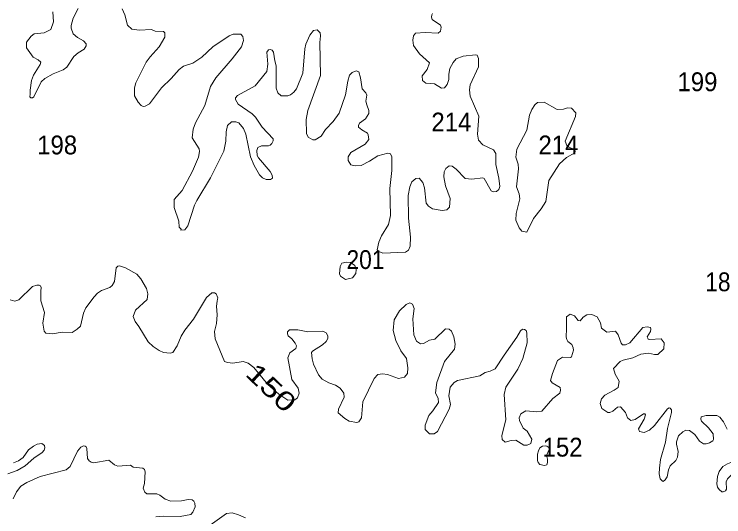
# Model space of a CAD drawing. Extents: x 499.9 to 555.3, y 9281.5 to 9336.8.
# Drawn here: x 518.06 to 524.08, y 9306.21 to 9310.48 of the extents above; entities that cross this region are included whole.
import ezdxf
from ezdxf.enums import TextEntityAlignment as Align

# ---------------------------------------------------------------- set-up
doc = ezdxf.new("R2010")
doc.units = 0
doc.header["$LTSCALE"] = 0.064
doc.layers.add('2', color=7, linetype='Continuous', lineweight=13)
doc.layers.add('21', color=7, linetype='Continuous')
doc.layers.add('61', color=7, linetype='Continuous')

msp = doc.modelspace()

# ---------------------------------------------------------------- linework, layer by layer
at = {"layer": '2'}
for points in [[(518.3882, 9310.4951), (518.3945, 9310.41), (518.3731, 9310.3456), (518.3149, 9310.317), (518.2301, 9310.3099), (518.2063, 9310.2908), (518.1659, 9310.2394), (518.1655, 9310.1902), (518.2218, 9310.1113), (518.2649, 9310.0895), (518.2874, 9310.0693), (518.2814, 9310.0479), (518.226, 9309.9571), (518.2071, 9309.9133), (518.1957, 9309.8306), (518.1955, 9309.7958), (518.195, 9309.774), (518.2035, 9309.766), (518.2166, 9309.7657), (518.2267, 9309.7747), (518.2908, 9309.9024), (518.3202, 9309.9296), (518.3931, 9309.9701), (518.4773, 9310.0035), (518.5077, 9310.0261), (518.5671, 9310.1168), (518.6047, 9310.1481), (518.6554, 9310.1786), (518.671, 9310.2064), (518.6707, 9310.2252), (518.6492, 9310.2498), (518.5979, 9310.2783), (518.5623, 9310.3085), (518.5443, 9310.3582), (518.5444, 9310.3812), (518.5621, 9310.4417), (518.6032, 9310.5246)], [(518.9789, 9310.5213), (519.0006, 9310.4703), (519.0242, 9310.3823), (519.0588, 9310.3478), (519.1217, 9310.3408), (519.2272, 9310.3455), (519.259, 9310.3311), (519.328, 9310.3279), (519.3399, 9310.3182), (519.3397, 9310.2803), (519.2917, 9310.1986), (519.2148, 9310.1153), (519.1813, 9310.0693), (519.0946, 9309.8928), (519.0822, 9309.8514), (519.0808, 9309.7837), (519.114, 9309.7297), (519.1388, 9309.7018), (519.1563, 9309.6934), (519.1738, 9309.6947), (519.2099, 9309.7159), (519.3119, 9309.8511), (519.3945, 9309.9307), (519.462, 9310.0075), (519.4985, 9310.0346), (519.5787, 9310.0592), (519.6551, 9310.11), (519.7465, 9310.1979), (519.8858, 9310.2921), (519.9201, 9310.3073), (519.9834, 9310.3051), (520.0017, 9310.2857), (520.0071, 9310.2514), (519.9891, 9310.1992), (519.9118, 9310.0979), (519.7724, 9309.9343), (519.7283, 9309.8615), (519.6792, 9309.7001), (519.6013, 9309.5537), (519.5791, 9309.4996), (519.5725, 9309.4266), (519.6303, 9309.3312), (519.6339, 9309.3108), (519.6248, 9309.2602), (519.5736, 9309.1416), (519.4868, 9308.9775), (519.4189, 9308.9018), (519.4196, 9308.8336), (519.4576, 9308.7189), (519.4607, 9308.6662), (519.4776, 9308.6494), (519.4745, 9308.6414), (519.5085, 9308.6446), (519.5339, 9308.6776), (519.5915, 9308.8526), (519.6102, 9308.8933), (519.7287, 9309.0857), (519.841, 9309.3135), (519.8587, 9309.3962), (519.8589, 9309.4765), (519.8709, 9309.53), (519.9066, 9309.5608), (519.9432, 9309.5611), (519.9669, 9309.5528), (520.0083, 9309.5051), (520.0259, 9309.4574), (520.0677, 9309.2657), (520.0988, 9309.1907), (520.1428, 9309.1105), (520.1677, 9309.0851), (520.1995, 9309.0724), (520.2375, 9309.071), (520.2539, 9309.0841), (520.2502, 9309.109), (520.2344, 9309.1391), (520.1338, 9309.2559), (520.1231, 9309.2767), (520.1201, 9309.3194), (520.1303, 9309.3431), (520.1597, 9309.3585), (520.2209, 9309.3589), (520.2333, 9309.3646), (520.2481, 9309.3767), (520.2592, 9309.3995), (520.2593, 9309.4182), (520.1672, 9309.5164), (520.1087, 9309.6007), (520.0813, 9309.6296), (519.9624, 9309.7106), (519.9403, 9309.7503), (519.9402, 9309.7655), (519.9576, 9309.7845)], [(521.7528, 9309.188), (521.7788, 9309.1848), (521.814, 9309.1607), (521.8889, 9309.0813), (521.9459, 9309.0756), (522.0381, 9309.0862), (522.0494, 9309.0792), (522.109, 9308.9743), (522.1284, 9308.9674), (522.1562, 9308.969), (522.1738, 9308.9867), (522.1824, 9309.0118), (522.1762, 9309.0843), (522.1506, 9309.2004), (522.1507, 9309.2921), (522.1282, 9309.3236), (522.0394, 9309.3653), (522.0017, 9309.4068), (521.9948, 9309.4559), (522.0051, 9309.6107), (521.9312, 9309.779), (521.9246, 9309.8323), (521.9317, 9309.8762), (522.0025, 9310.0289), (522.0026, 9310.0996), (521.9912, 9310.1273), (521.977, 9310.1321), (521.873, 9310.1193), (521.8121, 9310.0958), (521.7859, 9310.0647), (521.7593, 9310.0145), (521.7497, 9309.966), (521.7508, 9309.9215), (521.7351, 9309.8777), (521.7143, 9309.8494), (521.6878, 9309.8482), (521.6294, 9309.8839), (521.5558, 9309.8898), (521.5273, 9309.914), (521.5239, 9309.9522), (521.5652, 9310.0057), (521.5852, 9310.0637), (521.5014, 9310.1387), (521.4502, 9310.2088), (521.4446, 9310.2558), (521.4507, 9310.2913), (521.4672, 9310.3136), (521.5483, 9310.3216), (521.6605, 9310.3153), (521.6807, 9310.333), (521.6864, 9310.3657), (521.6791, 9310.3835), (521.6097, 9310.4308), (521.6025, 9310.4506), (521.6065, 9310.4704), (521.6127, 9310.4833)], [(520.2185, 9310.1725), (520.2345, 9310.1761), (520.2495, 9310.1716), (520.2614, 9310.1549), (520.2722, 9310.0791), (520.2852, 9310.0367), (520.2853, 9309.8466), (520.2996, 9309.8084), (520.3258, 9309.7824), (520.3827, 9309.7822), (520.4057, 9309.7914), (520.4359, 9309.8151), (520.4575, 9309.8418), (520.5112, 9309.9754), (520.5272, 9310.1825), (520.5372, 9310.2221), (520.5719, 9310.2978), (520.6023, 9310.339), (520.6338, 9310.3437), (520.6572, 9310.3189), (520.6623, 9310.2922), (520.6547, 9310.2349), (520.6609, 9309.9553), (520.5542, 9309.6573), (520.5401, 9309.5816), (520.5418, 9309.4627), (520.557, 9309.4324), (520.5948, 9309.4098), (520.6169, 9309.4092), (520.6671, 9309.4402), (520.7024, 9309.4956), (520.7682, 9309.5651), (520.8181, 9309.6351), (520.8742, 9309.7916), (520.8918, 9309.9062), (520.9063, 9309.9571), (520.9291, 9309.9797), (520.9649, 9309.9961), (520.9854, 9309.9872), (521.0012, 9309.9366), (521.0145, 9309.8411), (521.0446, 9309.8081), (521.054, 9309.7875), (521.0472, 9309.7364), (521.0542, 9309.7063), (521.0715, 9309.6569), (521.0712, 9309.6326), (521.0428, 9309.5864), (520.9934, 9309.5506), (520.9846, 9309.5302), (520.9843, 9309.516), (521.0106, 9309.4929), (521.0601, 9309.4651), (521.0662, 9309.4503), (521.0715, 9309.4127), (521.0396, 9309.3731), (520.919, 9309.3013), (520.8968, 9309.2632), (520.8952, 9309.2332), (520.9197, 9309.1964), (520.9546, 9309.1885), (521.0067, 9309.1915), (521.0779, 9309.2267), (521.1481, 9309.274), (521.2339, 9309.295), (521.2553, 9309.2904), (521.2672, 9309.2655), (521.2657, 9309.1488), (521.2499, 9308.9967), (521.2562, 9308.7667), (521.2371, 9308.6904), (521.1792, 9308.5924), (521.1556, 9308.5405), (521.1421, 9308.4746), (521.1561, 9308.4612), (521.1912, 9308.4452), (521.3828, 9308.4533), (521.4087, 9308.4724), (521.4233, 9308.5064), (521.4253, 9308.5834), (521.4091, 9308.7444), (521.4043, 9308.9354), (521.4181, 9309.0101), (521.4375, 9309.0515), (521.4709, 9309.0808), (521.4989, 9309.0832), (521.5302, 9309.0463), (521.5425, 9308.9998), (521.5582, 9308.8707), (521.5768, 9308.8459), (521.6115, 9308.8217), (521.6938, 9308.8098), (521.7329, 9308.8145), (521.756, 9308.8364), (521.7624, 9308.9095)], [(519.9576, 9309.7845), (520.1065, 9309.8676), (520.2061, 9309.9905), (520.2153, 9310.0527), (520.2061, 9310.1537), (520.2185, 9310.1725)], [(521.7624, 9308.9095), (521.7234, 9309.0182), (521.7087, 9309.0946), (521.7101, 9309.1365), (521.7236, 9309.1654), (521.7528, 9309.188)], [(518.0269, 9308.0484), (518.0662, 9308.0394), (518.1013, 9308.0484), (518.2164, 9308.1617), (518.2534, 9308.1746), (518.2726, 9308.1742), (518.2836, 9308.168), (518.2908, 9308.1543), (518.2862, 9308.1237), (518.2866, 9308.0402), (518.3181, 9307.9423), (518.3055, 9307.8509), (518.3151, 9307.7826), (518.3289, 9307.7663), (518.385, 9307.7609), (518.4671, 9307.775), (518.5544, 9307.7725), (518.5967, 9307.7991), (518.6234, 9307.8246), (518.6489, 9307.9357), (518.6704, 9307.9811), (518.7389, 9308.0749), (518.7687, 9308.1061), (518.8033, 9308.1284), (518.872, 9308.1556), (518.8918, 9308.1705), (518.9136, 9308.2046), (518.9261, 9308.3204), (518.9416, 9308.3363), (518.9556, 9308.3397), (519.005, 9308.3213), (519.1012, 9308.2668), (519.1357, 9308.2272), (519.1845, 9308.1447), (519.1965, 9308.1013), (519.19, 9308.0522), (519.0918, 9307.9628), (519.0699, 9307.9072), (519.0867, 9307.8667), (519.1187, 9307.8245), (519.1974, 9307.6918), (519.2398, 9307.6527), (519.2907, 9307.6192), (519.3297, 9307.602), (519.3842, 9307.5953), (519.4087, 9307.6023), (519.4446, 9307.6583), (519.4797, 9307.741), (519.5098, 9307.7919), (519.5834, 9307.8851), (519.6934, 9308.0696), (519.7158, 9308.0903), (519.7394, 9308.108), (519.7626, 9308.1103), (519.7745, 9308.1005), (519.7886, 9308.0661), (519.7869, 9308.0557), (519.7853, 9308.037), (519.7793, 9307.9947), (519.7839, 9307.9231), (519.7794, 9307.8494), (519.7602, 9307.7819), (519.7674, 9307.7172), (519.8459, 9307.5261), (519.871, 9307.516), (519.9168, 9307.5126)], [(520.3064, 9307.2479), (520.3838, 9307.1982), (520.4442, 9307.2), (520.465, 9307.2167), (520.4793, 9307.2579), (520.4705, 9307.2982), (520.4183, 9307.372), (520.3842, 9307.5572), (520.3998, 9307.6008), (520.4506, 9307.637), (520.4569, 9307.6598), (520.4461, 9307.6829), (520.4163, 9307.7187), (520.3859, 9307.7433), (520.3801, 9307.7598), (520.381, 9307.7779), (520.3981, 9307.7946), (520.4693, 9307.7958), (520.5535, 9307.7768), (520.6798, 9307.7831), (520.7104, 9307.768), (520.7232, 9307.7444), (520.7243, 9307.7202), (520.7078, 9307.6946), (520.6769, 9307.666), (520.5937, 9307.6148), (520.5856, 9307.6023), (520.5894, 9307.5475), (520.6003, 9307.5038), (520.6452, 9307.4125), (520.6744, 9307.377), (520.7304, 9307.3458), (520.7882, 9307.3259), (520.8286, 9307.2988), (520.8591, 9307.2561), (520.8612, 9307.2223), (520.8126, 9307.1217), (520.8121, 9307.0904), (520.8664, 9307.0422), (520.9055, 9307.018), (520.9706, 9307.0065), (520.9864, 9307.0126), (521.0081, 9307.046), (521.0213, 9307.1842), (521.1175, 9307.3813), (521.1468, 9307.414), (521.1887, 9307.4201), (521.2289, 9307.4141), (521.3219, 9307.3824), (521.3753, 9307.3919), (521.3988, 9307.4229), (521.4024, 9307.4714), (521.3903, 9307.5505), (521.3435, 9307.6176), (521.3005, 9307.7043), (521.279, 9307.7892), (521.285, 9307.8799), (521.3316, 9307.9551), (521.3885, 9308.0106), (521.4192, 9308.0229), (521.4426, 9308.0115), (521.4564, 9307.9748), (521.4441, 9307.8881), (521.4523, 9307.7537), (521.4768, 9307.6998), (521.5095, 9307.6754), (521.5341, 9307.6782), (521.586, 9307.7067), (521.6327, 9307.7155), (521.7226, 9307.8022), (521.7535, 9307.801), (521.7728, 9307.7833), (521.794, 9307.7352), (521.804, 9307.673), (521.7973, 9307.6295), (521.7144, 9307.5246), (521.6492, 9307.3463), (521.6368, 9307.2587), (521.6588, 9307.2125), (521.6629, 9307.1786), (521.6156, 9307.1068), (521.5807, 9307.0662), (521.5493, 9306.9849), (521.5498, 9306.9479), (521.5855, 9306.9113), (521.6262, 9306.9126), (521.6544, 9306.9306), (521.7528, 9307.121), (521.7656, 9307.16), (521.7498, 9307.234), (521.7625, 9307.3069), (521.7968, 9307.3464), (521.823, 9307.3638), (522.0146, 9307.4042), (522.0584, 9307.4312)], [(522.3599, 9307.7877), (522.3761, 9307.7998), (522.3934, 9307.7988), (522.4074, 9307.7905), (522.4124, 9307.7702), (522.4162, 9307.6837), (522.3782, 9307.5507), (522.3364, 9307.4612), (522.2344, 9307.3069), (522.2192, 9307.2444), (522.2334, 9307.0295), (522.2001, 9306.8965), (522.202, 9306.8621), (522.2298, 9306.8415), (522.2796, 9306.8551), (522.3185, 9306.8582), (522.3864, 9306.8153), (522.4164, 9306.8139), (522.4469, 9306.8303), (522.4558, 9306.8654), (522.4144, 9306.933), (522.3825, 9306.9597), (522.3489, 9307.0237), (522.3483, 9307.0467), (522.361, 9307.0826), (522.4031, 9307.1056), (522.4969, 9307.0988), (522.5386, 9307.1038), (522.6321, 9307.2109), (522.6923, 9307.2566), (522.6979, 9307.2827), (522.6943, 9307.3042), (522.6267, 9307.344), (522.6142, 9307.3637), (522.6295, 9307.4227), (522.673, 9307.5346), (522.7155, 9307.562), (522.7821, 9307.5594), (522.7908, 9307.5668), (522.8092, 9307.6211), (522.8056, 9307.6423), (522.7941, 9307.6699), (522.7593, 9307.6966), (522.7529, 9307.7134), (522.7453, 9307.7328), (522.7463, 9307.7556), (522.7492, 9307.7849), (522.7494, 9307.9047), (522.7809, 9307.9268), (522.8167, 9307.9138), (522.8483, 9307.8749), (522.8654, 9307.8724), (522.8914, 9307.9013), (522.9228, 9307.9221), (522.9631, 9307.9246), (523.0093, 9307.9045), (523.037, 9307.8531), (523.0456, 9307.8101), (523.0929, 9307.7738), (523.1644, 9307.784), (523.1885, 9307.7536), (523.2142, 9307.6826), (523.2253, 9307.6674), (523.2488, 9307.6672), (523.2874, 9307.6834), (523.3968, 9307.8136), (523.4352, 9307.8196), (523.4612, 9307.8149), (523.465, 9307.8003), (523.4624, 9307.7798), (523.4353, 9307.7362), (523.4388, 9307.7234), (523.4436, 9307.7168), (523.4541, 9307.7131), (523.5535, 9307.7177), (523.5794, 9307.6833), (523.5758, 9307.6325), (523.5238, 9307.585), (523.4964, 9307.5843), (523.4461, 9307.5969), (523.3811, 9307.5893), (523.3125, 9307.5557), (523.2291, 9307.5377), (523.2043, 9307.5251), (523.1475, 9307.4672), (523.1615, 9307.4171), (523.1976, 9307.3588), (523.1872, 9307.3057), (523.1549, 9307.2818), (523.0741, 9307.2406), (523.045, 9307.2093), (523.0339, 9307.1686), (523.049, 9307.1269), (523.1009, 9307.0926), (523.1166, 9307.093)], [(522.0584, 9307.4312), (522.1022, 9307.4424), (522.1441, 9307.4633), (522.2189, 9307.581), (522.3273, 9307.7327), (522.3599, 9307.7877)], [(519.9168, 9307.5126), (520.0047, 9307.5268), (520.0466, 9307.5125), (520.0959, 9307.4742), (520.2148, 9307.33), (520.3064, 9307.2479)], [(523.1166, 9307.093), (523.1422, 9307.1052), (523.1825, 9307.1393), (523.2079, 9307.1395), (523.2503, 9307.0924), (523.2665, 9307.0464)], [(523.2665, 9307.0464), (523.2955, 9307.026), (523.3316, 9307.0337), (523.4023, 9307.0821), (523.4153, 9307.0804), (523.4188, 9307.0714), (523.4091, 9307.036), (523.3606, 9306.9548), (523.3674, 9306.93), (523.4098, 9306.9223), (523.4533, 9306.9419), (523.4955, 9306.9826), (523.6073, 9307.1225), (523.6196, 9307.1309), (523.6303, 9307.13), (523.6412, 9307.1152), (523.6412, 9307.1031), (523.6396, 9307.0915), (523.6055, 9306.9563), (523.5896, 9306.8417), (523.5466, 9306.6921), (523.5374, 9306.6205), (523.5365, 9306.5713), (523.5449, 9306.5303), (523.56, 9306.5124), (523.569, 9306.5072), (523.5858, 9306.5198), (523.6026, 9306.5471), (523.6142, 9306.6049), (523.6285, 9306.6385), (523.6761, 9306.6857), (523.6908, 9306.713), (523.6961, 9306.7602), (523.6835, 9306.8222), (523.6824, 9306.8428), (523.6995, 9306.8933), (523.7376, 9306.9287), (523.763, 9306.9424), (523.793, 9306.9392), (523.8392, 9306.9044), (523.8777, 9306.849), (523.9126, 9306.826), (523.9355, 9306.8253), (523.9618, 9306.8354), (523.9902, 9306.8522), (523.9961, 9306.8645), (523.9934, 9306.9108), (523.9554, 9306.9634), (523.8958, 9307.0203), (523.8883, 9307.0368), (523.8922, 9307.0548), (523.9351, 9307.067), (524.0253, 9307.0669), (524.0499, 9307.0534), (524.0823, 9307.0134), (524.1116, 9306.9507)], [(518.0079, 9306.5725), (518.0874, 9306.5991), (518.1555, 9306.6383), (518.2281, 9306.7054), (518.2987, 9306.7538), (518.3154, 9306.7714), (518.3217, 9306.7919), (518.3178, 9306.812), (518.2958, 9306.8293), (518.2564, 9306.8236), (518.2238, 9306.807), (518.1836, 9306.7745), (518.1367, 9306.7107), (518.0969, 9306.6819), (518.054, 9306.6659)], [(519.3439, 9306.3568), (519.2974, 9306.3914), (519.2706, 9306.4014), (519.1859, 9306.402), (519.171, 9306.4167), (519.1565, 9306.4495), (519.1677, 9306.4885), (519.1726, 9306.5888), (519.1667, 9306.6078), (519.1542, 9306.6191), (519.0711, 9306.6294), (519.0485, 9306.6449), (518.9415, 9306.636), (518.9127, 9306.6483), (518.8649, 9306.6863), (518.7367, 9306.665), (518.7144, 9306.6705), (518.6978, 9306.6815), (518.682, 9306.7012), (518.6779, 9306.7879), (518.6731, 9306.8015), (518.6636, 9306.807), (518.6502, 9306.8102), (518.6254, 9306.7993), (518.5979, 9306.7628), (518.5364, 9306.6337), (518.5011, 9306.6064), (518.2801, 9306.5496), (518.1692, 9306.4991), (518.1167, 9306.4656), (518.0797, 9306.42), (518.0517, 9306.36)], [(519.2627, 9306.205), (519.3254, 9306.2122), (519.4705, 9306.2091), (519.5611, 9306.2268), (519.5774, 9306.2448), (519.5974, 9306.2903), (519.5935, 9306.3229), (519.586, 9306.3398)], [(519.586, 9306.3398), (519.5722, 9306.3502), (519.5373, 9306.3538), (519.4803, 9306.3421), (519.3902, 9306.3384), (519.3439, 9306.3568)], [(520.0247, 9306.197), (519.9664, 9306.2243), (519.91, 9306.2398), (519.8635, 9306.2353), (519.7249, 9306.1362)]]:
    msp.add_lwpolyline(points, dxfattribs=at)
for points in [[(522.5988, 9309.0627), (522.6899, 9309.2046), (522.7484, 9309.2597), (522.8212, 9309.2975), (522.8217, 9309.3135), (522.8037, 9309.3321), (522.7682, 9309.3474), (522.7528, 9309.3615), (522.7379, 9309.3989), (522.8269, 9309.6071), (522.8285, 9309.6396), (522.7919, 9309.6783), (522.7587, 9309.6816), (522.725, 9309.6706), (522.6711, 9309.6678), (522.5599, 9309.7302), (522.5035, 9309.7274), (522.4807, 9309.7062), (522.4555, 9309.6673), (522.4359, 9309.6174), (522.4114, 9309.4917), (522.3281, 9309.3286), (522.3181, 9309.2618), (522.3381, 9309.2035), (522.3415, 9309.1632), (522.3258, 9309.0109), (522.3462, 9308.9489), (522.3526, 9308.9075), (522.3212, 9308.7834), (522.3194, 9308.726), (522.3472, 9308.6602), (522.3714, 9308.6323), (522.4124, 9308.625), (522.4695, 9308.7419), (522.5353, 9308.824), (522.5736, 9308.8854)], [(520.9313, 9308.2369), (520.9612, 9308.2736), (520.9628, 9308.3087), (520.953, 9308.3427), (520.9158, 9308.3668), (520.883, 9308.3684), (520.8434, 9308.3602), (520.8272, 9308.3326), (520.8227, 9308.2697), (520.8306, 9308.2505), (520.872, 9308.2237)], [(522.5044, 9306.7373), (522.5016, 9306.6862), (522.5086, 9306.6681), (522.5236, 9306.6519), (522.563, 9306.642), (522.5809, 9306.6488), (522.5893, 9306.6688), (522.5887, 9306.6957), (522.5818, 9306.7176), (522.5818, 9306.732), (522.5902, 9306.7523), (522.6012, 9306.7777), (522.5987, 9306.7946), (522.5831, 9306.8059), (522.5674, 9306.8103), (522.5443, 9306.8065), (522.5236, 9306.7915), (522.5105, 9306.7665)], [(524.0247, 9306.4862), (524.03, 9306.5484), (524.0453, 9306.5928), (524.0752, 9306.6349), (524.1154, 9306.6566), (524.1453, 9306.6674), (524.1674, 9306.6652), (524.1865, 9306.6532), (524.1955, 9306.6296), (524.1903, 9306.6056), (524.1147, 9306.5296), (524.1049, 9306.5028), (524.1074, 9306.4413), (524.099, 9306.4264), (524.0795, 9306.4196), (524.0664, 9306.4198), (524.046, 9306.4374), (524.03, 9306.4595)]]:
    msp.add_lwpolyline(points, close=True, dxfattribs=at)

# ---------------------------------------------------------------- texts
at = {"layer": '21'}
for s, width, p in [('199', 0.95, (523.6912, 9309.8222)), ('214', 0.95, (521.6022, 9309.4799)), ('198', 0.95, (518.2562, 9309.2852)), ('214', 0.95, (522.511, 9309.2852)), ('201', 0.9, (520.8822, 9308.3115)), ('181', 0.9, (523.9273, 9308.1226)), ('152', 0.95, (522.5464, 9306.7181))]:
    msp.add_text(s, height=0.16, dxfattribs=dict(at, width=width)).set_placement(p)
at = {"layer": '61', "width": 1.35}
msp.add_text('150', height=0.16, rotation=316.302, dxfattribs=at).set_placement((520.1877, 9307.2452), align=Align.CENTER)

doc.saveas('drawing.dxf')
